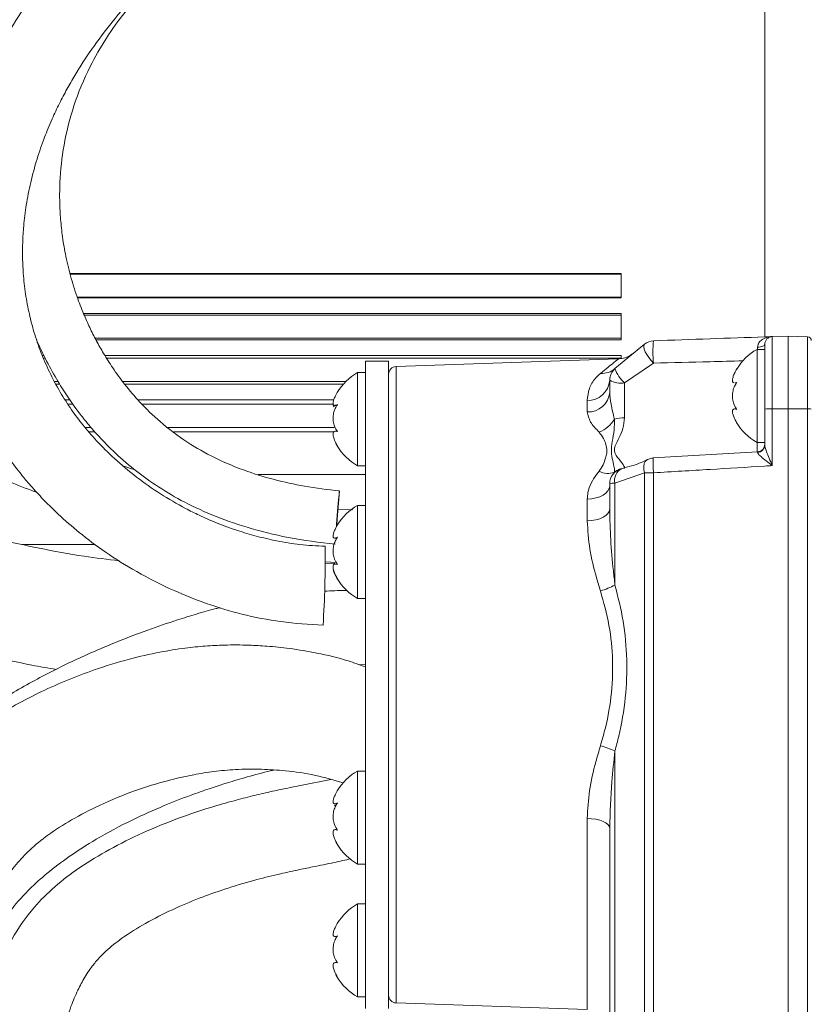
# Model space of a CAD drawing. Header units: millimetres. Extents: x 0 to 8410, y 0 to 5940.
# Tile 284 of 319: x 7193 to 7295, y 2619 to 2746. Entities that reach past the tile are written whole.
import ezdxf

# ---------------------------------------------------------------- set-up
doc = ezdxf.new("R2010")
doc.units = ezdxf.units.MM
doc.header["$LTSCALE"] = 10

msp = doc.modelspace()

# ---------------------------------------------------------------- linework, layer by layer
at = {"color": 7, "linetype": 'Continuous', "lineweight": 0}
for p, q in [((7288.81726, 2705.338362), (7288.81726, 2772.374752)), ((7199.225123, 2713.51752), (7270.317259, 2713.51752)), ((7270.317259, 2710.35597), (7270.317259, 2713.51752)), ((7200.198199, 2710.35597), (7270.317259, 2710.35597)), ((7200.964893, 2708.355966), (7270.317259, 2708.355966)), ((7270.317259, 2704.951081), (7270.317259, 2708.355966)), ((7202.57094, 2704.951081), (7270.317259, 2704.951081)), ((7269.499782, 2701.243046), (7273.29849, 2704.406592)), ((7288.81726, 2703.381333), (7288.81726, 2704.372677)), ((7289.782363, 2705.372068), (7291.817258, 2705.443117)), ((7291.817258, 2696.065757), (7291.817258, 2705.443117)), ((7291.817258, 2705.443117), (7294.334713, 2705.3552)), ((7271.650317, 2703.072938), (7271.745916, 2703.151885)), ((7288.81726, 2703.724), (7287.817258, 2703.724)), ((7287.817258, 2703.724), (7287.817258, 2691.724006)), ((7288.81726, 2703.381333), (7288.81726, 2700.016025)), ((7195.653643, 2702.951077), (7195.877205, 2702.951077)), ((7203.711773, 2702.951077), (7270.317259, 2702.951077)), ((7240.317266, 2702.224764), (7237.31726, 2702.224764)), ((7237.31726, 2624.318186), (7237.31726, 2702.224764)), ((7240.317266, 2624.318186), (7240.317266, 2702.224764)), ((7269.905317, 2702.508006), (7241.282369, 2701.508466)), ((7270.317259, 2702.547881), (7270.317259, 2702.951077)), ((7237.31726, 2700.724754), (7236.317257, 2700.724754)), ((7236.317257, 2700.724754), (7236.317257, 2689.673397)), ((7268.817264, 2698.183271), (7268.817264, 2699.738297)), ((7285.224582, 2699.47401), (7284.938569, 2699.426148)), ((7284.938569, 2699.395183), (7285.168241, 2699.395183)), ((7288.81726, 2696.009728), (7288.81726, 2700.016025)), ((7197.427566, 2699.224267), (7197.901364, 2699.224267)), ((7206.277276, 2699.224267), (7234.4564, 2699.224267)), ((7198.601659, 2697.224263), (7199.195395, 2697.224263)), ((7207.98334, 2697.224263), (7233.252044, 2697.224263)), ((7233.385916, 2696.503166), (7233.648698, 2696.503166)), ((7285.181011, 2696.052852), (7284.931715, 2696.052852)), ((7288.81726, 2691.368821), (7288.81726, 2696.009728)), ((7291.817258, 2594.087008), (7291.817258, 2696.065757)), ((7201.674993, 2693.074766), (7202.439348, 2693.074766)), ((7212.620269, 2693.074766), (7233.265291, 2693.074766)), ((7233.694564, 2693.169835), (7233.478184, 2693.169835)), ((7287.817258, 2691.724006), (7288.81726, 2691.724006)), ((7287.877987, 2690.531048), (7274.422753, 2689.723525)), ((7288.81726, 2691.362265), (7288.81726, 2691.51226)), ((7236.317257, 2689.673397), (7236.317257, 2688.724759)), ((7236.317257, 2688.724759), (7237.31726, 2688.724759)), ((7268.817264, 2683.119241), (7268.817264, 2686.391089)), ((7235.661323, 2683.014992), (7233.793373, 2683.086518)), ((7237.31726, 2683.599773), (7236.317257, 2683.599773)), ((7236.317257, 2683.599773), (7236.317257, 2671.599749)), ((7233.385901, 2679.378155), (7233.648698, 2679.378155)), ((7193.028803, 2678.574774), (7202.479224, 2678.574774)), ((7233.376692, 2676.165614), (7232.125054, 2676.060888)), ((7232.129703, 2676.311884), (7233.585368, 2676.235917)), ((7233.694564, 2676.044825), (7233.478184, 2676.044825)), ((7236.317257, 2671.599749), (7237.31726, 2671.599749)), ((7236.421595, 2663.088355), (7237.31726, 2663.047406)), ((7237.31726, 2649.349752), (7236.317257, 2649.349752)), ((7236.317257, 2649.349752), (7236.317257, 2637.349758)), ((7233.385916, 2645.128164), (7233.648698, 2645.128164)), ((7233.694564, 2641.794834), (7233.478184, 2641.794834)), ((7268.817264, 2593.788448), (7268.817264, 2642.006132)), ((7236.317257, 2637.349758), (7237.31726, 2637.349758)), ((7237.31726, 2632.224772), (7236.317257, 2632.224772)), ((7236.317257, 2632.224772), (7236.317257, 2620.224747)), ((7233.385916, 2628.003153), (7233.648698, 2628.003153)), ((7233.694564, 2624.669823), (7233.478184, 2624.669823)), ((7237.31726, 2618.724767), (7237.31726, 2624.318186)), ((7240.317266, 2618.724767), (7240.317266, 2624.318186)), ((7236.317257, 2620.224747), (7237.31726, 2620.224747)), ((7241.282369, 2619.441065), (7265.921961, 2618.580613))]:
    msp.add_line(p, q, dxfattribs=at)
at = {"color": 8, "linetype": 'Continuous', "lineweight": 0}
for p, q in [((7199.245463, 2713.431034), (7270.317259, 2713.431034)), ((7200.165044, 2710.442457), (7270.317259, 2710.442457)), ((7201.054747, 2708.147827), (7270.317259, 2708.147827)), ((7202.466155, 2705.15922), (7270.317259, 2705.15922)), ((7289.782363, 2705.372068), (7289.782363, 2696.062032)), ((7294.334713, 2696.061167), (7294.334713, 2705.3552)), ((7287.883329, 2703.681323), (7287.886526, 2704.018268)), ((7195.813383, 2702.581945), (7196.055303, 2702.581945)), ((7203.946511, 2702.581945), (7270.317259, 2702.581945)), ((7274.470198, 2701.9496), (7270.747463, 2699.392113)), ((7241.282369, 2701.508466), (7241.282369, 2660.474751)), ((7197.230469, 2699.593368), (7197.68713, 2699.593368)), ((7206.008311, 2699.593368), (7234.805043, 2699.593368)), ((7270.747463, 2699.392113), (7270.747463, 2694.906476)), ((7265.921961, 2695.664886), (7265.921961, 2697.11605)), ((7198.974471, 2696.643803), (7199.606712, 2696.643803)), ((7208.528529, 2696.643803), (7233.172323, 2696.643803)), ((7289.782363, 2696.062032), (7291.817258, 2696.065757)), ((7289.782363, 2696.062032), (7289.782363, 2688.739363)), ((7291.817258, 2696.065757), (7294.334713, 2696.061167)), ((7294.334713, 2594.082418), (7294.334713, 2696.061167)), ((7201.174046, 2693.655226), (7201.946612, 2693.655226)), ((7211.84736, 2693.655226), (7233.302008, 2693.655226)), ((7287.852164, 2690.481964), (7287.852164, 2691.724006)), ((7287.886526, 2690.419021), (7287.879574, 2690.506521)), ((7223.476152, 2687.574747), (7237.31726, 2687.574747)), ((7273.29849, 2687.788043), (7269.499782, 2686.469856)), ((7273.29849, 2594.032768), (7273.29849, 2687.788043)), ((7274.470198, 2687.810573), (7274.470198, 2594.055328)), ((7269.499782, 2686.469856), (7269.499782, 2673.340175)), ((7265.921961, 2681.606922), (7265.921961, 2684.413019)), ((7241.282369, 2660.474751), (7241.282369, 2619.441065)), ((7269.499782, 2651.942703), (7269.499782, 2593.867216)), ((7265.921961, 2618.580613), (7265.921961, 2643.239591))]:
    msp.add_line(p, q, dxfattribs=at)
at = {"color": 8, "linetype": 'Continuous', "lineweight": 0, "flags": 128}
for points in [[(7274.470198, 2701.9496), (7274.156819, 2702.29328), (7273.865032, 2702.667716), (7273.611288, 2703.051749), (7273.409891, 2703.423801), (7273.272182, 2703.762832), (7273.205931, 2704.049799), (7273.214872, 2704.268488), (7273.29849, 2704.406592)], [(7287.886526, 2704.018268), (7288.071449, 2704.029086), (7288.247439, 2704.051975), (7288.408327, 2704.086128), (7288.54845, 2704.130325), (7288.662891, 2704.183045), (7288.747634, 2704.242441), (7288.799699, 2704.306397), (7288.81726, 2704.372677)], [(7273.684832, 2689.513925), (7273.611288, 2689.473155), (7273.409891, 2689.277324), (7273.272182, 2688.99295), (7273.205931, 2688.636038), (7273.214872, 2688.226703), (7273.29849, 2687.788043)], [(7268.817264, 2686.126176), (7268.762144, 2685.799095), (7268.598813, 2685.484025), (7268.333274, 2685.192558), (7267.975281, 2684.935394), (7267.537992, 2684.72198), (7267.037469, 2684.560183), (7266.492116, 2684.455905), (7265.921961, 2684.413019)], [(7268.817264, 2683.119241), (7268.762144, 2682.830486), (7268.598813, 2682.552371), (7268.333274, 2682.295057), (7267.975281, 2682.068053), (7267.537992, 2681.879643), (7267.037469, 2681.7368), (7266.492116, 2681.644771), (7265.921961, 2681.606922)], [(7268.817264, 2642.006132), (7268.762144, 2642.24163), (7268.598813, 2642.468485), (7268.333274, 2642.678324), (7267.975281, 2642.863485), (7267.537992, 2643.017116), (7267.037469, 2643.133614), (7266.492116, 2643.208686), (7265.921961, 2643.239591)]]:
    msp.add_lwpolyline(points, dxfattribs=at)
at = {"color": 7, "linetype": 'Continuous', "lineweight": 0, "flags": 128}
for points in [[(7233.735378, 2682.330254), (7233.819674, 2683.426264), (7233.890082, 2684.37064), (7233.938943, 2685.061041), (7233.960996, 2685.422632), (7233.953829, 2685.416284), (7233.91823, 2685.042653), (7233.858044, 2684.342209), (7233.779813, 2683.390889), (7233.691986, 2682.291779), (7233.604114, 2681.16397), (7233.579959, 2680.848751)], [(7233.624439, 2680.928561), (7233.646314, 2681.201402), (7233.735378, 2682.330254)]]:
    msp.add_lwpolyline(points, dxfattribs=at)
at = {"color": 7, "linetype": 'Continuous', "lineweight": 0}
for centre, radius, start, end in [((7274.539995, 2702.83857), 2, 92, 128.37099379), ((7289.817261, 2704.372673), 1, 92, 180), ((7294.317261, 2704.855518), 0.5, 0, 88), ((7291.216243, 2697.604621), 7, 119.04974724, 149.17324325), ((7239.716243, 2694.60537), 7, 119.04974724, 149.33627736), ((7241.317261, 2700.509071), 1, 92, 180), ((7270.817261, 2699.738297), 2, 131.20369917, 180), ((7239.716243, 2694.60537), 7, 149.33627736, 152.51125362), ((7291.216243, 2697.843399), 7, 210.39715205, 240.95025276), ((7239.716243, 2694.844148), 7, 207.43744335, 210.5143211), ((7239.716243, 2694.844148), 7, 210.5143211, 240.95025276), ((7287.817236, 2691.512301), 1.000023, 273.45119911, 359.99766937), ((7274.539995, 2687.705971), 2, 93.32400913, 115.31415344), ((7270.817261, 2686.3911), 2, 103.22412591, 180), ((7239.716243, 2677.48037), 7, 119.04974724, 149.33623771), ((7239.716243, 2677.48037), 7, 149.33623771, 152.51134612), ((7098.83773, 2676.726259), 133.293905, 356.30929597, 0.69478696), ((7239.716243, 2677.719148), 7, 207.43736953, 210.51437244), ((7239.716243, 2677.719148), 7, 210.51437244, 240.95025276), ((7239.716243, 2643.23037), 7, 119.04974724, 149.33623831), ((7239.716243, 2643.23037), 7, 149.33623831, 152.5112522), ((7239.716243, 2643.469148), 7, 207.43744447, 210.51437167), ((7239.716243, 2643.469148), 7, 210.51437167, 240.95025276), ((7239.716243, 2626.10537), 7, 119.04974724, 149.33627736), ((7239.716243, 2626.10537), 7, 149.33627736, 152.51125362), ((7239.716243, 2626.344148), 7, 207.43744335, 210.5143211), ((7239.716243, 2626.344148), 7, 210.5143211, 240.95025276), ((7241.317261, 2620.440448), 1, 180, 268)]:
    msp.add_arc(centre, radius, start, end, dxfattribs=at)
at = {"color": 8, "linetype": 'Continuous', "lineweight": 0}
for centre, radius, start, end in [((7288.591785, 2703.393477), 14.19521, 174.16201493, 185.83798507), ((7267.827692, 2703.186447), 2.563726, 265.53868278, 310.708484), ((7273.563522, 2702.636356), 4.295963, 198.92499294, 229.04145807), ((7266.00812, 2699.930439), 2.815707, 268.24650264, 356.08713376), ((7270.292185, 2702.407789), 3.049849, 241.07891435, 278.58515039), ((7266.056319, 2698.433927), 2.772299, 267.22208608, 354.81255591), ((7289.547126, 2691.472387), 4.595669, 87.0659424, 99.13819385), ((7294.45204, 2693.762279), 2.30188, 80.87068061, 92.92165493), ((7265.801439, 2696.977085), 4.265158, 293.00502711, 328.44140946), ((7270.730616, 2689.640754), 5.265749, 89.81668311, 104.23462869), ((7287.844526, 2691.391103), 0.972988, 272.47394474, 358.68781672), ((7288.962029, 2689.109823), 14.549955, 177.66506306, 185.12309527), ((7268.588065, 2690.063149), 2.333955, 241.32991338, 291.29807644), ((7270.810996, 2686.387373), 2.035884, 91.78830111, 132.49120183), ((7271.085821, 2686.869837), 1.635697, 115.97699774, 194.15420134), ((7274.471599, 2657.258958), 30.551615, 90.00262666, 92.20056145), ((7269.400947, 2684.329872), 2.142265, 87.3556929, 105.81076033), ((7265.314194, 2681.099258), 8.816037, 285.21755536, 298.34435756), ((7264.19391, 2640.242686), 12.846893, 65.60605934, 74.49455266)]:
    msp.add_arc(centre, radius, start, end, dxfattribs=at)
at = {"color": 7, "linetype": 'Continuous', "lineweight": 0}
for points, knots in [([(7280.29726, 2788.674715), (7278.184094, 2788.674941), (7274.263811, 2788.675358), (7268.84239, 2788.562626), (7264.363238, 2788.332893), (7260.701751, 2788.025375), (7256.569865, 2787.549658), (7251.632361, 2786.744808), (7245.529161, 2785.300094), (7239.320456, 2783.290517), (7233.112989, 2780.671282), (7227.18485, 2777.615213), (7220.950976, 2773.884269), (7214.572569, 2769.453368), (7208.130733, 2764.233636), (7202.643873, 2759.054758), (7198.141203, 2754.129717), (7194.696598, 2749.79208), (7191.908143, 2745.708821), (7189.93888, 2742.34143), (7188.50487, 2739.552313), (7187.413105, 2737.192922), (7186.371931, 2734.65005), (7185.389399, 2731.861642), (7184.530304, 2728.912666), (7183.874101, 2726.046644), (7183.438483, 2723.519211), (7183.171258, 2721.3947), (7182.995745, 2719.366408), (7182.894384, 2717.104809), (7182.912445, 2714.499819), (7183.095481, 2711.713695), (7183.45318, 2708.899863), (7184.05561, 2705.73675), (7184.997836, 2702.2361), (7186.392745, 2698.443108), (7188.0531, 2694.946577), (7189.76878, 2691.998344), (7191.094291, 2690.034791), (7192.068126, 2688.708292), (7192.880464, 2687.657179), (7194.041611, 2686.256262), (7195.65023, 2684.482066), (7197.779641, 2682.370771), (7200.489024, 2680.000858), (7203.828859, 2677.490981), (7207.87937, 2674.942374), (7212.265194, 2672.713288), (7216.831463, 2670.88647), (7221.436515, 2669.501689), (7226.495188, 2668.484892), (7230.035488, 2668.261104), (7231.855209, 2668.146077)], [0, 0, 0, 0, 0.0243904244, 0.0452483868, 0.062587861, 0.0762003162, 0.087772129, 0.1108413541, 0.1344738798, 0.1615726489, 0.18899283, 0.2168001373, 0.2445905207, 0.281758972, 0.3189785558, 0.3578393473, 0.3882390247, 0.4171263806, 0.4430352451, 0.4675097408, 0.481723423, 0.4963363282, 0.5123774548, 0.5299558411, 0.5490565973, 0.5679130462, 0.5837186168, 0.596440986, 0.6077920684, 0.6218803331, 0.6387177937, 0.6562849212, 0.6738264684, 0.6913047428, 0.7155665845, 0.7394951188, 0.7626462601, 0.7816432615, 0.7959311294, 0.8007959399, 0.8077039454, 0.8172773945, 0.8293899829, 0.8439004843, 0.8606351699, 0.8793814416, 0.8999833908, 0.9223531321, 0.9402593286, 0.9591220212, 0.978988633, 1, 1, 1, 1]), ([(7232.121672, 2678.342584), (7231.035222, 2678.394299), (7228.936081, 2678.494219), (7225.961435, 2678.989087), (7223.276787, 2679.609672), (7220.663612, 2680.390675), (7218.210658, 2681.294698), (7215.991964, 2682.270801), (7213.550527, 2683.492085), (7210.784057, 2685.110964), (7207.700915, 2687.281321), (7204.966869, 2689.576212), (7202.709734, 2691.823756), (7200.883491, 2693.945029), (7199.320253, 2696.037898), (7197.854528, 2698.329303), (7196.543109, 2700.798636), (7195.427191, 2703.385445), (7194.58042, 2705.87258), (7193.929677, 2708.371181), (7193.462197, 2710.889002), (7193.186042, 2713.408523), (7193.095209, 2715.628306), (7193.118813, 2717.649834), (7193.251677, 2719.816137), (7193.572321, 2722.407176), (7194.134482, 2725.284777), (7194.919907, 2728.18738), (7195.862937, 2730.921012), (7196.849744, 2733.312898), (7197.82661, 2735.38782), (7198.801107, 2737.250956), (7199.825644, 2739.037523), (7200.978578, 2740.884653), (7202.649354, 2743.339725), (7205.12491, 2746.571856), (7208.608729, 2750.52595), (7212.729046, 2754.600006), (7216.776616, 2758.119312), (7220.434383, 2760.996115), (7223.584567, 2763.287603), (7226.7443, 2765.412156), (7230.004601, 2767.431981), (7233.642009, 2769.485972), (7237.930775, 2771.635961), (7243.064848, 2773.787245), (7248.992552, 2775.690882), (7255.672011, 2777.162308), (7263.131903, 2778.091839), (7271.427559, 2778.474961), (7277.236532, 2778.474863), (7280.29726, 2778.474811)], [0, 0, 0, 0, 0.0138887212, 0.026834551, 0.0388388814, 0.0498714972, 0.0629960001, 0.0741948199, 0.083471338, 0.1017926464, 0.1212488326, 0.1417429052, 0.1608692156, 0.1776089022, 0.1933983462, 0.2117881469, 0.2330874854, 0.2539578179, 0.2752116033, 0.2938319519, 0.3149484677, 0.3369815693, 0.3555996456, 0.3691714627, 0.3863819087, 0.4079533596, 0.4312199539, 0.4552746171, 0.4774191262, 0.4960876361, 0.5115213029, 0.5257858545, 0.5393542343, 0.5529426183, 0.5684515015, 0.5954400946, 0.6267521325, 0.6600340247, 0.6919700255, 0.7124263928, 0.7321574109, 0.7511127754, 0.7692329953, 0.7883833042, 0.8112483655, 0.8368366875, 0.8644302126, 0.893954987, 0.9258263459, 0.9609181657, 1, 1, 1, 1]), ([(7233.961265, 2685.466412), (7232.45875, 2685.649799), (7229.61099, 2685.997377), (7225.661254, 2686.869071), (7221.72742, 2688.049386), (7217.92559, 2689.639792), (7214.100184, 2691.824069), (7210.904095, 2694.247663), (7208.287451, 2696.796233), (7206.30878, 2699.124827), (7204.776881, 2701.234646), (7203.577654, 2703.125341), (7202.600284, 2704.859002), (7201.741564, 2706.566662), (7200.904786, 2708.447905), (7200.054061, 2710.670307), (7199.252377, 2713.247464), (7198.623405, 2715.926385), (7198.21087, 2718.440133), (7197.97313, 2720.757769), (7197.873052, 2723.00493), (7197.918612, 2726.098317), (7198.357461, 2730.14778), (7199.606334, 2735.163034), (7201.502267, 2739.773234), (7203.792327, 2743.788198), (7206.191337, 2747.134847), (7208.77264, 2750.091291), (7211.201868, 2752.456216), (7213.37545, 2754.368026), (7215.550081, 2756.145073), (7218.252744, 2758.193058), (7221.716753, 2760.609253), (7225.830718, 2763.240722), (7230.210464, 2765.820386), (7234.411218, 2768.127928), (7238.147239, 2770.073853), (7241.404702, 2771.705586), (7244.411493, 2773.156047), (7247.670006, 2774.602467), (7250.034614, 2775.641532), (7251.482075, 2776.12499), (7251.535515, 2776.142839)], [0, 0, 0, 0, 0.0254105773, 0.0481613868, 0.068660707, 0.0963054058, 0.1212554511, 0.1511475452, 0.1769644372, 0.1996262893, 0.2201699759, 0.2379791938, 0.2538617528, 0.2698108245, 0.2863773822, 0.306875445, 0.3320407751, 0.3580436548, 0.3809984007, 0.4014675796, 0.4221028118, 0.4431088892, 0.4870946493, 0.5340941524, 0.581656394, 0.6165067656, 0.6491529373, 0.679339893, 0.7052322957, 0.7225702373, 0.7402643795, 0.7628926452, 0.7904923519, 0.8229602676, 0.8565937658, 0.8864642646, 0.9124389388, 0.9345501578, 0.953420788, 0.9731927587, 0.999010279, 1, 1, 1, 1]), ([(7077.990676, 2744.162205), (7077.995254, 2744.158813), (7078.010333, 2744.147637), (7078.25511, 2744.10066), (7078.880922, 2743.92322), (7079.884944, 2743.563696), (7081.363885, 2742.945147), (7083.427021, 2741.988328), (7086.066108, 2740.68197), (7089.055838, 2739.148803), (7092.097945, 2737.556577), (7094.981633, 2736.02686), (7097.78381, 2734.52465), (7100.766743, 2732.911374), (7104.298426, 2730.986063), (7108.556113, 2728.651368), (7113.264603, 2726.062892), (7118.082069, 2723.421288), (7122.515636, 2720.998522), (7126.380586, 2718.890043), (7129.356657, 2717.266926), (7131.511493, 2716.093908), (7133.243758, 2715.152485), (7135.228251, 2714.076356), (7140.098457, 2711.444882), (7147.034862, 2707.74448), (7155.450215, 2703.395392), (7163.105446, 2699.572408), (7171.049228, 2695.723878), (7179.290601, 2691.858956), (7187.149909, 2688.410269), (7192.243337, 2686.273834), (7194.73521, 2685.359557), (7194.954242, 2685.279194)], [0, 0, 0, 0, 0.0105319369, 0.0346951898, 0.0606647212, 0.0887553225, 0.1189604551, 0.1515850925, 0.1866264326, 0.2198007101, 0.2497463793, 0.27602558, 0.2982816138, 0.3219667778, 0.3500654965, 0.3830398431, 0.4213167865, 0.4574669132, 0.491132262, 0.5196425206, 0.5425093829, 0.5562959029, 0.5666847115, 0.5802902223, 0.5995649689, 0.67256945, 0.7298003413, 0.7788219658, 0.8341224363, 0.8962430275, 0.9501028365, 0.9956141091, 1, 1, 1, 1]), ([(7205.594401, 2676.462028), (7204.076848, 2676.644406), (7200.606366, 2677.061485), (7195.398975, 2678.023235), (7189.932994, 2679.22369), (7184.435293, 2680.642037), (7178.548863, 2682.36849), (7172.467148, 2684.36199), (7166.523432, 2686.464405), (7160.903027, 2688.531543), (7155.457026, 2690.563163), (7149.988228, 2692.665867), (7144.583139, 2694.825008), (7139.49581, 2696.941218), (7134.81008, 2698.952933), (7129.978063, 2701.074532), (7124.68481, 2703.427054), (7118.915022, 2706.012105), (7113.19406, 2708.643158), (7107.702728, 2711.220654), (7102.404299, 2713.738351), (7097.265003, 2716.202159), (7092.872257, 2718.326572), (7089.249982, 2720.081673), (7086.531272, 2721.398417), (7084.317319, 2722.467389), (7082.572987, 2723.306484), (7081.295267, 2723.923762), (7080.422877, 2724.368427), (7080.360326, 2724.395158), (7080.334867, 2724.406037)], [0, 0, 0, 0, 0.0294120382, 0.0672621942, 0.101846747, 0.1370898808, 0.1765967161, 0.2200142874, 0.2604933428, 0.2980893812, 0.3355904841, 0.3728474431, 0.4115972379, 0.4483283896, 0.4801264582, 0.5112527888, 0.5515920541, 0.594278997, 0.6363902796, 0.6777711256, 0.7180779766, 0.7592403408, 0.8031058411, 0.8335118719, 0.8644778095, 0.8944191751, 0.9235780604, 0.9521824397, 0.9805384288, 1, 1, 1, 1]), ([(7073.158438, 2711.265031), (7073.140871, 2711.267914), (7073.005338, 2711.290162), (7073.697416, 2710.992058), (7074.604024, 2710.527459), (7076.072931, 2709.802628), (7078.00268, 2708.858221), (7080.445079, 2707.680303), (7083.27573, 2706.312704), (7086.4116, 2704.795242), (7089.823625, 2703.145875), (7094.450304, 2700.917209), (7100.241856, 2698.148086), (7107.180933, 2694.902458), (7114.179992, 2691.682735), (7121.553735, 2688.369626), (7129.248264, 2685.08694), (7136.140661, 2682.228553), (7141.775722, 2679.931051), (7146.500717, 2678.035305), (7151.459691, 2676.089902), (7157.122235, 2673.95072), (7162.288849, 2672.127796), (7166.455337, 2670.72941), (7169.192788, 2669.83724), (7171.679463, 2669.046096), (7174.274213, 2668.240605), (7177.198712, 2667.360243), (7180.354774, 2666.446486), (7184.279172, 2665.361078), (7188.922092, 2664.180894), (7193.535407, 2663.120276), (7196.403976, 2662.627308), (7197.465102, 2662.444952)], [0, 0, 0, 0, 0.0054322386, 0.0419103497, 0.0767735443, 0.1099030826, 0.1417193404, 0.1727477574, 0.2031540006, 0.2327030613, 0.2616214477, 0.2898292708, 0.3432719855, 0.3933484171, 0.441603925, 0.4933057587, 0.5492691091, 0.6010829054, 0.6348584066, 0.6644695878, 0.6973183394, 0.7352654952, 0.7784540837, 0.8004672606, 0.8179690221, 0.8326065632, 0.8494961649, 0.8689541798, 0.8898954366, 0.9111183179, 0.9453203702, 0.9797732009, 1, 1, 1, 1]), ([(7194.928627, 2704.951081), (7194.956499, 2704.881662), (7195.374738, 2703.839985), (7196.333792, 2701.946144), (7197.733754, 2699.440135), (7198.968793, 2697.532889), (7200.068267, 2695.980171), (7201.201454, 2694.498506), (7202.757227, 2692.661229), (7204.825029, 2690.521287), (7207.339711, 2688.311536), (7210.283166, 2686.153322), (7213.617332, 2684.153412), (7217.566384, 2682.287533), (7222.189713, 2680.657207), (7227.540239, 2679.330718), (7231.390962, 2678.844163), (7233.42156, 2678.587589)], [0, 0, 0, 0, 0.005623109, 0.0843782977, 0.1553578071, 0.2131769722, 0.2447947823, 0.2879650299, 0.3432813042, 0.4091918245, 0.4842800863, 0.5532612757, 0.6278666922, 0.7085019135, 0.7962499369, 0.8925566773, 1, 1, 1, 1]), ([(7274.470198, 2704.837355), (7276.899366, 2704.922188), (7281.682208, 2705.089217), (7286.785933, 2705.267416), (7289.460663, 2705.360833), (7289.782363, 2705.372068)], [0, 0, 0, 0, 0.4758754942, 0.9369615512, 1, 1, 1, 1]), ([(7271.745655, 2703.152213), (7271.754134, 2703.159112), (7271.770409, 2703.172355), (7271.769245, 2703.171443), (7271.768877, 2703.171092), (7271.76739, 2703.169918), (7271.763504, 2703.166808), (7271.758144, 2703.162536), (7271.749884, 2703.15594), (7271.723941, 2703.135578), (7271.625259, 2703.060146), (7271.423396, 2702.923998), (7271.007617, 2702.70747), (7270.484372, 2702.53483), (7270.06882, 2702.526141), (7269.902769, 2702.522668)], [0, 0, 0, 0, 0.1283570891, 0.2463833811, 0.2973972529, 0.3291350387, 0.3403459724, 0.3460423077, 0.3496820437, 0.3553400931, 0.3797364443, 0.4700749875, 0.5943603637, 0.837909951, 1, 1, 1, 1]), ([(7284.826602, 2699.407432), (7284.7659, 2699.44747), (7284.644348, 2699.527642), (7284.646649, 2699.886626), (7284.787516, 2700.374487), (7285.001606, 2700.841963), (7285.169909, 2701.130328), (7285.224582, 2701.224002)], [0, 0, 0, 0, 0.2257629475, 0.4520717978, 0.6665186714, 0.8916688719, 1, 1, 1, 1]), ([(7285.224582, 2695.973996), (7285.076697, 2696.197745), (7284.820463, 2696.585425), (7284.650958, 2697.346314), (7284.644976, 2698.051119), (7284.787959, 2698.713705), (7285.001555, 2699.178137), (7285.16989, 2699.401453), (7285.224582, 2699.47401)], [0, 0, 0, 0, 0.2355548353, 0.4081353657, 0.5811323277, 0.7450668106, 0.9171710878, 1, 1, 1, 1]), ([(7233.724575, 2696.613524), (7233.576758, 2696.554667), (7233.320647, 2696.45269), (7233.150402, 2696.605283), (7233.147017, 2696.923546), (7233.271652, 2697.356933), (7233.436909, 2697.685302), (7233.512323, 2697.835151)], [0, 0, 0, 0, 0.2668791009, 0.462402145, 0.6583920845, 0.8441106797, 1, 1, 1, 1]), ([(7233.173589, 2696.755234), (7233.166433, 2696.667274), (7233.149116, 2696.454441), (7233.241538, 2696.375836), (7233.295764, 2696.329716)], [0, 0, 0, 0, 0.4132774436, 1, 1, 1, 1]), ([(7233.724575, 2693.117294), (7233.576687, 2693.332368), (7233.320453, 2693.70501), (7233.150945, 2694.454828), (7233.144992, 2695.158534), (7233.287989, 2695.828954), (7233.501579, 2696.305434), (7233.669895, 2696.537979), (7233.724575, 2696.613524)], [0, 0, 0, 0, 0.235565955, 0.4081467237, 0.5811459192, 0.7450728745, 0.917184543, 1, 1, 1, 1]), ([(7285.224582, 2694.224003), (7285.076686, 2694.493479), (7284.820442, 2694.960375), (7284.65095, 2695.532514), (7284.644982, 2695.891154), (7284.787984, 2696.062538), (7285.001562, 2696.060331), (7285.169897, 2695.995165), (7285.224582, 2695.973996)], [0, 0, 0, 0, 0.2355691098, 0.4081478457, 0.5811461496, 0.7450749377, 0.9171852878, 1, 1, 1, 1]), ([(7233.724575, 2691.228542), (7233.576694, 2691.502474), (7233.320464, 2691.977109), (7233.150947, 2692.574086), (7233.144972, 2692.960478), (7233.28798, 2693.16259), (7233.501548, 2693.185302), (7233.669884, 2693.133971), (7233.724575, 2693.117294)], [0, 0, 0, 0, 0.2355525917, 0.4081364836, 0.5811351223, 0.7450643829, 0.9171740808, 1, 1, 1, 1]), ([(7233.510058, 2691.619131), (7233.527472, 2691.581147), (7233.584941, 2691.455802), (7233.667225, 2691.321881), (7233.724575, 2691.228542)], [0, 0, 0, 0, 0.3030329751, 1, 1, 1, 1]), ([(7273.68402, 2689.516637), (7273.653193, 2689.501078), (7272.971744, 2689.157152), (7271.8492, 2688.719982), (7270.78618, 2688.469552), (7270.364459, 2688.370201)], [0, 0, 0, 0, 0.0277899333, 0.6143043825, 1, 1, 1, 1]), ([(7207.536708, 2688.224825), (7207.296141, 2688.293868), (7206.816013, 2688.431665), (7206.346179, 2688.600794), (7206.111754, 2688.685182)], [0, 0, 0, 0, 0.50104639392, 1, 1, 1, 1]), ([(7233.724575, 2679.488513), (7233.576765, 2679.429663), (7233.320659, 2679.327695), (7233.150402, 2679.480234), (7233.146998, 2679.798509), (7233.271641, 2680.2319), (7233.436904, 2680.560281), (7233.512323, 2680.71014)], [0, 0, 0, 0, 0.26686237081, 0.46238615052, 0.65837806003, 0.84409892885, 1, 1, 1, 1]), ([(7233.724575, 2675.992283), (7233.576687, 2676.207357), (7233.320453, 2676.579998), (7233.150944, 2677.329819), (7233.144996, 2678.033531), (7233.287979, 2678.703962), (7233.501584, 2679.180429), (7233.669896, 2679.412968), (7233.724575, 2679.488513)], [0, 0, 0, 0, 0.2355659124, 0.4081462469, 0.5811452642, 0.7450789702, 0.9171843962, 1, 1, 1, 1]), ([(7233.724575, 2674.103531), (7233.576687, 2674.377487), (7233.320456, 2674.852145), (7233.150944, 2675.449104), (7233.144993, 2675.835496), (7233.287988, 2676.037619), (7233.501574, 2676.060292), (7233.669895, 2676.008959), (7233.724575, 2675.992283)], [0, 0, 0, 0, 0.23556893, 0.4081483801, 0.5811474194, 0.7450771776, 0.9171877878, 1, 1, 1, 1]), ([(7233.173589, 2675.56912), (7233.167308, 2675.508389), (7233.151523, 2675.355764), (7233.291893, 2674.928924), (7233.501115, 2674.48015), (7233.66978, 2674.195883), (7233.724575, 2674.103531)], [0, 0, 0, 0, 0.2054970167, 0.5164323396, 0.8429005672, 1, 1, 1, 1]), ([(7234.929781, 2672.612611), (7234.854953, 2672.61549), (7233.898648, 2672.652285), (7232.934439, 2672.587737), (7232.045676, 2672.52824)], [0, 0, 0, 0, 0.0782464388, 1, 1, 1, 1]), ([(7218.585069, 2670.434687), (7218.397578, 2670.389016), (7217.382799, 2670.141828), (7215.54539, 2669.602167), (7212.622299, 2668.705856), (7208.93157, 2667.444366), (7204.247428, 2665.635863), (7199.020348, 2663.31443), (7193.581383, 2660.519106), (7188.516646, 2657.443948), (7183.879939, 2654.130617), (7179.727285, 2650.637343), (7176.023285, 2646.862332), (7172.986157, 2643.114568), (7170.695186, 2639.730551), (7169.137864, 2637.013285), (7168.085765, 2634.92989), (7167.249371, 2633.109647), (7166.386362, 2631.031071), (7165.417657, 2628.351742), (7164.419703, 2625.017003), (7163.518076, 2621.108711), (7162.731751, 2616.246506), (7162.242096, 2610.734297), (7162.130471, 2604.82825), (7162.385652, 2599.293317), (7162.924011, 2594.210852), (7163.613234, 2589.710361), (7164.266447, 2586.077532), (7164.794963, 2583.329056), (7165.201643, 2581.273119), (7165.609727, 2579.237092), (7166.098158, 2576.822486), (7166.73454, 2573.707464), (7167.640833, 2569.299315), (7168.774268, 2563.780727), (7170.03141, 2557.505361), (7171.195734, 2551.479932), (7172.254827, 2545.927171), (7173.224052, 2540.843443), (7174.13733, 2536.087948), (7175.034733, 2531.502399), (7175.887515, 2527.336712), (7176.731411, 2523.4577), (7177.607807, 2519.706672), (7178.65133, 2515.663679), (7179.88673, 2511.400049), (7181.254211, 2507.241458), (7182.586692, 2503.683482), (7183.747469, 2500.912493), (7184.70336, 2498.826209), (7185.657446, 2496.901857), (7186.772407, 2494.82949), (7188.209488, 2492.419654), (7189.902783, 2489.914296), (7192.12068, 2487.048923), (7194.735682, 2484.294655), (7197.372657, 2482.274859), (7199.589941, 2481.025165), (7201.552658, 2480.172892), (7203.901944, 2479.471969), (7206.312183, 2479.057177), (7208.434866, 2478.882502), (7210.183826, 2478.836216), (7211.776222, 2478.855636), (7213.511454, 2478.9297), (7215.550511, 2479.069924), (7218.006685, 2479.288189), (7220.611677, 2479.531192), (7223.558149, 2479.789287), (7226.856206, 2480.067023), (7230.845604, 2480.390643), (7235.202434, 2480.734663), (7239.809494, 2481.092523), (7244.189952, 2481.430577), (7248.4049, 2481.757745), (7252.508874, 2482.080258), (7256.727244, 2482.417078), (7260.742085, 2482.743204), (7264.539788, 2483.055039), (7268.30936, 2483.363066), (7272.640834, 2483.710849), (7277.806106, 2484.111514), (7283.765347, 2484.545591), (7290.199214, 2484.976817), (7296.782022, 2485.388182), (7303.436879, 2485.776147), (7310.781817, 2486.182224), (7318.679571, 2486.566769), (7326.852521, 2486.803385), (7334.395535, 2486.857064), (7341.20587, 2486.834416), (7347.299857, 2486.793169), (7352.988826, 2486.751046), (7359.437788, 2486.700436), (7367.11404, 2486.641366), (7376.196498, 2486.579148), (7386.055647, 2486.516829), (7396.332772, 2486.452901), (7406.863544, 2486.386767), (7417.472257, 2486.322098), (7428.355354, 2486.257835), (7439.498015, 2486.20537), (7450.871119, 2486.177799), (7462.37665, 2486.185621), (7473.808263, 2486.211486), (7484.899791, 2486.239769), (7495.398327, 2486.256223), (7504.555124, 2486.266811), (7512.525606, 2486.277402), (7519.572796, 2486.293552), (7526.169855, 2486.313591), (7532.221922, 2486.330691), (7537.626762, 2486.336224), (7542.317317, 2486.322503), (7546.231189, 2486.291562), (7549.365963, 2486.248533), (7551.775631, 2486.20207), (7553.546983, 2486.171372), (7554.729095, 2486.170653), (7555.631313, 2486.248884), (7556.426003, 2486.433845), (7557.207944, 2486.730027), (7557.910049, 2487.119573), (7558.523146, 2487.5735), (7559.08298, 2488.091765), (7559.751717, 2488.93489), (7560.356805, 2490.147524), (7560.6977, 2491.608421), (7560.697091, 2493.145552), (7560.331898, 2494.691215), (7559.627693, 2496.102389), (7558.664085, 2497.256322), (7557.461039, 2498.13216), (7556.387881, 2498.572203), (7555.545455, 2498.750398), (7554.842057, 2498.814652), (7554.011809, 2498.773067), (7552.956933, 2498.51892), (7551.831985, 2497.928073), (7550.759074, 2497.004618), (7550.342746, 2496.109375), (7550.133328, 2495.659056)], [0, 0, 0, 0, 0.0007560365, 0.0040919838, 0.0074441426, 0.0126392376, 0.0191701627, 0.0267681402, 0.0345869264, 0.0426268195, 0.0495225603, 0.0565422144, 0.0636499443, 0.0702838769, 0.0757810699, 0.0801426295, 0.0830127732, 0.0853144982, 0.0883292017, 0.0922582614, 0.0970917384, 0.1028323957, 0.1091051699, 0.1179314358, 0.1263267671, 0.134314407, 0.1419159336, 0.1490068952, 0.1549527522, 0.1587342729, 0.16171482, 0.164408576, 0.1680813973, 0.1728006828, 0.1785836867, 0.1879120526, 0.1972080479, 0.2058093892, 0.2136657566, 0.2207372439, 0.2272595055, 0.2336893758, 0.2400149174, 0.2448596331, 0.2502322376, 0.2561511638, 0.262583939, 0.2694271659, 0.2755372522, 0.2798884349, 0.2834543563, 0.2864594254, 0.2902157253, 0.2949312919, 0.3004682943, 0.3057939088, 0.3139891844, 0.3209335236, 0.3240806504, 0.3279558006, 0.3328335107, 0.3380243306, 0.3421390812, 0.3453786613, 0.3484048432, 0.3514935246, 0.3555223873, 0.360549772, 0.3659240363, 0.3704256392, 0.3767234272, 0.3835147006, 0.3910409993, 0.398495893, 0.4058930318, 0.4118923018, 0.4181356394, 0.4246425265, 0.4307883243, 0.4357871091, 0.4410898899, 0.4469402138, 0.4541563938, 0.4627265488, 0.4715829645, 0.480444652, 0.4893108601, 0.4981791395, 0.5095162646, 0.5203480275, 0.530317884, 0.539310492, 0.5472020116, 0.5541986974, 0.5614743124, 0.5721707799, 0.5837493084, 0.5963236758, 0.6100378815, 0.6234666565, 0.6374932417, 0.6521624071, 0.6675399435, 0.6836923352, 0.7006025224, 0.7180114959, 0.735654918, 0.7533079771, 0.7707540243, 0.7853226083, 0.8003052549, 0.8154783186, 0.8305489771, 0.8451375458, 0.8587713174, 0.8711998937, 0.8824612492, 0.8926407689, 0.9018606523, 0.9101807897, 0.9170784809, 0.9227584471, 0.9274852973, 0.9313867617, 0.9334196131, 0.9366944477, 0.9410847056, 0.9462120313, 0.951824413, 0.9576494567, 0.9627848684, 0.9672293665, 0.972185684, 0.976401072, 0.9800239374, 0.9816211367, 0.9831677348, 0.9853725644, 0.9883675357, 0.9920991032, 0.9960257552, 1, 1, 1, 1]), ([(7237.31726, 2662.774089), (7236.579577, 2663.045546), (7234.541262, 2663.795618), (7231.247117, 2664.556676), (7227.74452, 2665.158709), (7224.827877, 2665.458632), (7222.029548, 2665.612319), (7219.374805, 2665.620291), (7216.624099, 2665.479794), (7213.855173, 2665.198724), (7210.58069, 2664.6718), (7206.647662, 2663.766734), (7201.498089, 2662.180736), (7195.447673, 2659.692023), (7189.996867, 2656.698301), (7185.879469, 2653.865105), (7182.985661, 2651.480036), (7180.429073, 2648.865706), (7178.11172, 2645.97696), (7176.192517, 2643.08276), (7174.711832, 2640.426168), (7173.660705, 2638.244743), (7172.721392, 2636.028873), (7171.718698, 2633.234245), (7170.794876, 2629.872886), (7170.061114, 2626.137036), (7169.581177, 2622.420781), (7169.312746, 2618.708464), (7169.204903, 2614.766318), (7169.327688, 2610.716171), (7169.730293, 2606.688743), (7170.303347, 2603.239464), (7170.942865, 2600.406785), (7171.562247, 2598.043605), (7172.220162, 2595.731094), (7173.063668, 2592.937899), (7174.212668, 2589.273348), (7175.629296, 2584.617839), (7177.102904, 2579.234295), (7178.484218, 2573.598232), (7179.732993, 2567.86469), (7180.772353, 2562.406443), (7181.61191, 2557.363153), (7182.279125, 2552.924851), (7182.882197, 2548.524701), (7183.480135, 2543.716545), (7184.08615, 2538.35029), (7184.785469, 2532.505659), (7185.743395, 2526.288505), (7187.176942, 2520.081548), (7189.022857, 2514.336579), (7190.948754, 2509.843623), (7192.725144, 2506.549477), (7194.259231, 2504.120547), (7195.85503, 2501.925423), (7197.533408, 2499.890122), (7199.452261, 2497.866991), (7201.886107, 2495.758665), (7204.856262, 2493.81207), (7208.024024, 2492.319228), (7211.03494, 2491.243245), (7213.580602, 2490.506417), (7215.650504, 2489.984133), (7217.393942, 2489.58236), (7219.000441, 2489.234823), (7220.061749, 2489.0229), (7220.550026, 2488.925401)], [0, 0, 0, 0, 0.008848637, 0.0244499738, 0.0379711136, 0.048892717, 0.0575042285, 0.0696019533, 0.0788417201, 0.0885676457, 0.1010184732, 0.1162553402, 0.134029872, 0.1616504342, 0.1897864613, 0.2039965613, 0.2182015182, 0.2324103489, 0.2459768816, 0.2612182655, 0.2731728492, 0.2819145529, 0.2898976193, 0.3016327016, 0.3173018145, 0.3317537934, 0.3477259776, 0.3629338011, 0.3772176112, 0.3959655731, 0.4125666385, 0.4269194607, 0.43889765, 0.4483951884, 0.4570533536, 0.468691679, 0.4852173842, 0.5057755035, 0.5304790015, 0.5557147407, 0.5786154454, 0.6037694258, 0.6248709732, 0.6421904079, 0.6600415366, 0.6804884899, 0.7027877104, 0.7276382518, 0.7538312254, 0.7816008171, 0.8087269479, 0.8323645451, 0.8464000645, 0.8593287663, 0.8715951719, 0.8837126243, 0.89590865, 0.910622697, 0.927187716, 0.9430302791, 0.9572429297, 0.9697284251, 0.9782161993, 0.9855306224, 0.9933430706, 1, 1, 1, 1]), ([(7240.798141, 2501.856449), (7240.231438, 2501.977336), (7237.902461, 2502.474144), (7233.933255, 2503.232944), (7228.641057, 2504.038072), (7223.858513, 2504.742129), (7220.296129, 2505.458436), (7217.917894, 2506.076111), (7215.742601, 2506.77094), (7213.533281, 2507.757935), (7211.909602, 2508.870578), (7210.483155, 2510.159202), (7209.115407, 2511.677473), (7207.603949, 2513.696893), (7206.144053, 2516.29344), (7204.880643, 2519.184973), (7203.792001, 2522.217547), (7202.488293, 2526.678289), (7201.319498, 2532.364451), (7200.490838, 2538.919261), (7199.850283, 2545.032276), (7199.27483, 2550.25864), (7198.728603, 2554.664181), (7198.186452, 2558.643772), (7197.534127, 2562.944941), (7196.740005, 2567.533317), (7195.767132, 2572.389804), (7194.629176, 2577.385086), (7193.289324, 2582.579168), (7191.862577, 2587.53453), (7190.502249, 2591.817493), (7189.375975, 2595.267156), (7188.531582, 2597.942823), (7187.874572, 2600.159921), (7187.250942, 2602.457169), (7186.598419, 2605.314803), (7186.050667, 2608.829126), (7185.727616, 2612.887156), (7185.724899, 2617.341472), (7186.047835, 2621.715731), (7186.713384, 2625.604921), (7187.575025, 2628.689215), (7188.540612, 2631.143689), (7189.551618, 2633.196188), (7190.733579, 2635.225735), (7192.190783, 2637.266259), (7194.090894, 2639.306641), (7196.47838, 2641.241284), (7199.507219, 2643.15726), (7203.279936, 2645.108471), (7207.421346, 2646.814504), (7211.510315, 2648.08464), (7214.905175, 2648.855458), (7217.834924, 2649.318747), (7220.751295, 2649.584823), (7223.824451, 2649.622584), (7227.269768, 2649.387172), (7230.811887, 2648.905942), (7233.255371, 2648.176638), (7234.441082, 2647.822741)], [0, 0, 0, 0, 0.00839081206, 0.034483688, 0.05768709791, 0.08497527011, 0.10326772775, 0.11321811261, 0.12445503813, 0.14225862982, 0.16010029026, 0.17403839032, 0.18668568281, 0.20356196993, 0.22265707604, 0.23734906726, 0.25389759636, 0.27221865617, 0.30696090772, 0.33956697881, 0.36859505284, 0.39450210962, 0.41309385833, 0.43020195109, 0.44976591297, 0.4732170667, 0.49463723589, 0.51826048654, 0.54387988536, 0.56824259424, 0.58855435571, 0.6047429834, 0.61740299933, 0.62676609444, 0.63690226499, 0.65094678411, 0.66820685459, 0.68800675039, 0.70977974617, 0.73281086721, 0.75098053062, 0.7659048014, 0.77807909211, 0.78789758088, 0.79773593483, 0.80986686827, 0.8207308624, 0.83358414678, 0.84882033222, 0.86578982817, 0.886692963, 0.90459022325, 0.91903633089, 0.9299787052, 0.9414915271, 0.95554454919, 0.96830533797, 0.98462003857, 1, 1, 1, 1]), ([(7186.02104, 2620.305512), (7186.164422, 2620.833836), (7186.491746, 2622.039944), (7187.179275, 2623.821143), (7187.96178, 2625.605397), (7188.777018, 2627.19043), (7189.663097, 2628.707305), (7190.793936, 2630.409322), (7192.238005, 2632.257918), (7194.089624, 2634.246733), (7196.347518, 2636.283586), (7199.214141, 2638.453004), (7202.879109, 2640.781695), (7206.994407, 2642.964944), (7211.110705, 2644.810963), (7214.444418, 2646.11594), (7217.065429, 2647.042746), (7219.354678, 2647.792021), (7221.855945, 2648.535889), (7223.958042, 2649.113626), (7225.233555, 2649.408601), (7225.511189, 2649.472806)], [0, 0, 0, 0, 0.0346057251, 0.0790012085, 0.1192634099, 0.1557491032, 0.1887421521, 0.2267652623, 0.2785355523, 0.327140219, 0.3854043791, 0.4545059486, 0.5336561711, 0.6332779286, 0.7191811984, 0.7895311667, 0.8361379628, 0.8766362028, 0.9258838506, 0.9838675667, 1, 1, 1, 1]), ([(7232.843961, 2648.256275), (7232.271585, 2648.148411), (7230.550856, 2647.824138), (7227.92081, 2647.298149), (7225.125674, 2646.700196), (7222.7082, 2646.136918), (7220.172596, 2645.488671), (7216.983013, 2644.568074), (7213.031245, 2643.237826), (7208.634748, 2641.45043), (7204.365917, 2639.329741), (7200.550013, 2637.022671), (7197.282213, 2634.558346), (7194.223728, 2631.512772), (7191.623596, 2627.746053), (7189.548063, 2623.339351), (7188.107445, 2618.628174), (7187.192045, 2613.489473), (7186.774758, 2608.725768), (7186.802489, 2605.667544), (7186.813022, 2604.505989)], [0, 0, 0, 0, 0.0249382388, 0.074971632, 0.1124556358, 0.1445202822, 0.1783095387, 0.2207409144, 0.2810329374, 0.3492346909, 0.4150701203, 0.476356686, 0.5324973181, 0.5840257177, 0.65480271, 0.7228300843, 0.7909297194, 0.865852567, 0.9490489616, 1, 1, 1, 1]), ([(7233.724575, 2645.238522), (7233.576758, 2645.179665), (7233.320647, 2645.077689), (7233.150401, 2645.230282), (7233.147017, 2645.548543), (7233.271653, 2645.981932), (7233.436909, 2646.310301), (7233.512323, 2646.460149)], [0, 0, 0, 0, 0.2668795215, 0.4624022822, 0.6583926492, 0.8441108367, 1, 1, 1, 1]), ([(7233.724575, 2641.742292), (7233.576694, 2641.957348), (7233.320463, 2642.32997), (7233.150947, 2643.079764), (7233.144974, 2643.783481), (7233.287975, 2644.45391), (7233.501552, 2644.930422), (7233.669884, 2645.162969), (7233.724575, 2645.238522)], [0, 0, 0, 0, 0.2355498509, 0.4081321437, 0.5811310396, 0.7450638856, 0.9171725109, 1, 1, 1, 1]), ([(7233.295764, 2644.954744), (7233.298415, 2644.95055), (7233.331165, 2644.898731), (7233.407775, 2644.911644), (7233.478184, 2644.923511)], [0, 0, 0, 0, 0.0809459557, 1, 1, 1, 1]), ([(7233.724575, 2639.85354), (7233.576686, 2640.127481), (7233.320447, 2640.602124), (7233.150947, 2641.199121), (7233.144994, 2641.585459), (7233.287986, 2641.78764), (7233.501574, 2641.8103), (7233.669895, 2641.758968), (7233.724575, 2641.742292)], [0, 0, 0, 0, 0.2355634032, 0.4081487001, 0.581144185, 0.7450765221, 0.9171875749, 1, 1, 1, 1]), ([(7233.510058, 2640.244129), (7233.527472, 2640.206146), (7233.584941, 2640.080799), (7233.667225, 2639.946879), (7233.724575, 2639.85354)], [0, 0, 0, 0, 0.3030316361, 1, 1, 1, 1]), ([(7218.53679, 2505.930248), (7217.890099, 2507.259871), (7216.365045, 2510.395447), (7214.330946, 2516.01604), (7212.18122, 2522.693285), (7210.051826, 2530.009192), (7207.935614, 2537.929989), (7206.03393, 2545.963673), (7204.386842, 2553.590222), (7203.014655, 2560.284366), (7201.826642, 2566.268058), (7200.989039, 2570.733052), (7200.436863, 2573.850768), (7200.102203, 2575.813913), (7199.805389, 2577.62908), (7199.533462, 2579.36829), (7199.238946, 2581.349627), (7198.886648, 2583.907919), (7198.41914, 2587.732919), (7197.951538, 2592.468403), (7197.591093, 2597.588057), (7197.388916, 2602.117332), (7197.353158, 2606.037), (7197.484189, 2609.435843), (7197.824058, 2612.768092), (7198.398273, 2615.92128), (7199.235959, 2618.791456), (7200.149295, 2620.978844), (7200.966298, 2622.501085), (7201.734552, 2623.716587), (7202.60783, 2624.879511), (7204.000604, 2626.320187), (7206.130569, 2628.002325), (7209.01198, 2629.786103), (7212.369778, 2631.495481), (7215.784661, 2632.938879), (7219.298733, 2634.188404), (7222.693834, 2635.208586), (7225.847002, 2635.993931), (7228.373933, 2636.547836), (7230.795608, 2637.047267), (7233.118241, 2637.515915), (7234.735253, 2637.874354), (7235.458638, 2638.034705)], [0, 0, 0, 0, 0.0317739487, 0.0749307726, 0.1230331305, 0.1758374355, 0.2324449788, 0.2915933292, 0.3401696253, 0.3837952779, 0.4221497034, 0.4552750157, 0.4684903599, 0.4807054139, 0.4919414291, 0.5022204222, 0.5128712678, 0.5284463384, 0.5490311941, 0.5822701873, 0.6138059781, 0.6418216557, 0.6665371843, 0.6881487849, 0.7068871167, 0.7302138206, 0.748619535, 0.7630848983, 0.7745471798, 0.7806565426, 0.7889342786, 0.8000986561, 0.8157578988, 0.8367804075, 0.8592368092, 0.8809065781, 0.9007916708, 0.9237130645, 0.9424183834, 0.9575836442, 0.969343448, 0.9862855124, 1, 1, 1, 1]), ([(7233.724575, 2628.113511), (7233.576758, 2628.054673), (7233.320648, 2627.952727), (7233.150401, 2628.105262), (7233.147019, 2628.423534), (7233.271649, 2628.856949), (7233.436909, 2629.185321), (7233.512323, 2629.335168)], [0, 0, 0, 0, 0.2668773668, 0.4623982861, 0.6583876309, 0.8441111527, 1, 1, 1, 1]), ([(7233.724575, 2624.617282), (7233.576686, 2624.832355), (7233.320447, 2625.205002), (7233.150949, 2625.954829), (7233.144995, 2626.658541), (7233.287987, 2627.328961), (7233.50157, 2627.805456), (7233.669895, 2628.037978), (7233.724575, 2628.113511)], [0, 0, 0, 0, 0.2355656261, 0.4081529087, 0.5811445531, 0.7450782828, 0.9171897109, 1, 1, 1, 1]), ([(7233.724575, 2622.72853), (7233.576694, 2623.002461), (7233.320464, 2623.477096), (7233.150947, 2624.074076), (7233.144973, 2624.460458), (7233.287978, 2624.662613), (7233.50155, 2624.685336), (7233.669884, 2624.63397), (7233.724575, 2624.617282)], [0, 0, 0, 0, 0.2355518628, 0.4081352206, 0.581133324, 0.7450642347, 0.9171733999, 1, 1, 1, 1]), ([(7233.510058, 2623.119119), (7233.527472, 2623.081135), (7233.584941, 2622.95579), (7233.667225, 2622.821868), (7233.724575, 2622.72853)], [0, 0, 0, 0, 0.3030329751, 1, 1, 1, 1])]:
    msp.add_open_spline(points, degree=3, knots=knots, dxfattribs=at)
at = {"color": 8, "linetype": 'Continuous', "lineweight": 0}
for points, knots in [([(7287.886526, 2704.018268), (7287.899839, 2704.133543), (7287.917529, 2704.286718), (7288.0571, 2704.590617), (7288.378586, 2704.957322), (7289.005439, 2705.273492), (7289.516075, 2705.362139), (7289.779991, 2705.37198), (7289.782363, 2705.372068)], [0, 0, 0, 0, 0.12127935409, 0.16115278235, 0.37095461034, 0.67557967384, 0.99708447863, 1, 1, 1, 1]), ([(7267.62827, 2700.630489), (7267.969416, 2700.907592), (7268.655392, 2701.46479), (7269.496349, 2702.126534), (7270.018883, 2702.530463), (7269.931075, 2702.462552), (7269.907537, 2702.444348)], [0, 0, 0, 0, 0.2459845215, 0.4946251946, 0.8645273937, 1, 1, 1, 1]), ([(7285.987395, 2702.246908), (7284.577446, 2702.210945), (7280.738636, 2702.113031), (7276.899356, 2702.012933), (7274.470198, 2701.9496)], [0, 0, 0, 0, 0.3672880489, 1, 1, 1, 1]), ([(7265.921961, 2697.11605), (7265.984543, 2697.653011), (7266.111415, 2698.741592), (7266.800659, 2699.864784), (7267.405537, 2700.424417), (7267.62827, 2700.630489)], [0, 0, 0, 0, 0.380798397, 0.7719926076, 1, 1, 1, 1]), ([(7268.817264, 2698.183271), (7268.861621, 2697.675376), (7268.962055, 2696.525388), (7269.266062, 2695.382793), (7269.435803, 2694.744829)], [0, 0, 0, 0, 0.4416522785, 1, 1, 1, 1]), ([(7267.468314, 2693.051133), (7267.040294, 2693.482169), (7266.199405, 2694.328985), (7266.013324, 2695.224967), (7265.921961, 2695.664886)], [0, 0, 0, 0, 0.50900894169, 1, 1, 1, 1]), ([(7269.435803, 2694.744829), (7269.432842, 2694.263203), (7269.4264, 2693.215726), (7269.128258, 2691.840683), (7268.93261, 2690.150207), (7269.435684, 2688.707146), (7269.435777, 2688.073163), (7269.435803, 2687.888596)], [0, 0, 0, 0, 0.1584727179, 0.3446585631, 0.5302209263, 0.8632365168, 1, 1, 1, 1]), ([(7270.747463, 2694.906476), (7270.692399, 2694.432929), (7270.534318, 2693.07344), (7269.805164, 2691.969816), (7269.464021, 2691.092734), (7269.403716, 2690.847798), (7269.485466, 2690.213674), (7270.091799, 2689.459685), (7270.605136, 2688.826971), (7270.740983, 2688.518669), (7270.746135, 2688.44202), (7270.747463, 2688.422266)], [0, 0, 0, 0, 0.1484913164, 0.426298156, 0.4294660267, 0.5071899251, 0.5253836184, 0.7056830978, 0.9146462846, 0.9780017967, 1, 1, 1, 1]), ([(7267.468314, 2688.015345), (7267.649919, 2688.288714), (7268.015018, 2688.838294), (7268.253798, 2689.640293), (7268.432584, 2690.245332), (7268.495357, 2691.12173), (7268.163028, 2692.064949), (7267.656241, 2692.784359), (7267.468314, 2693.051133)], [0, 0, 0, 0, 0.1588374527, 0.3193265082, 0.4412544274, 0.5008213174, 0.8148932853, 1, 1, 1, 1]), ([(7289.782363, 2688.739363), (7289.779991, 2688.7412), (7289.516045, 2688.945726), (7289.005443, 2689.339929), (7288.378595, 2689.842575), (7288.057095, 2690.144286), (7287.917532, 2690.316982), (7287.89984, 2690.375205), (7287.886526, 2690.419021)], [0, 0, 0, 0, 0.0029151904, 0.3244194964, 0.6290484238, 0.8388477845, 0.8787226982, 1, 1, 1, 1]), ([(7288.81726, 2691.368821), (7288.830434, 2691.268194), (7288.862002, 2691.027072), (7289.071982, 2690.442428), (7289.383365, 2689.667629), (7289.645487, 2689.057963), (7289.780908, 2688.74275), (7289.782363, 2688.739363)], [0, 0, 0, 0, 0.1497812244, 0.3589012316, 0.66876874, 0.9964403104, 1, 1, 1, 1]), ([(7265.921961, 2684.413019), (7265.941157, 2684.704121), (7265.987955, 2685.413774), (7266.400191, 2686.494312), (7266.954994, 2687.38462), (7267.352572, 2687.87313), (7267.468314, 2688.015345)], [0, 0, 0, 0, 0.2202762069, 0.5369928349, 0.8652099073, 1, 1, 1, 1]), ([(7289.782363, 2688.739363), (7289.460663, 2688.718977), (7286.785936, 2688.549487), (7281.682206, 2688.234169), (7276.899366, 2687.95325), (7274.470198, 2687.810573)], [0, 0, 0, 0, 0.06303850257, 0.52412446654, 1, 1, 1, 1]), ([(7268.817264, 2683.119241), (7268.848622, 2681.806368), (7268.911485, 2679.174446), (7269.210192, 2675.90513), (7269.430237, 2673.956147), (7269.499782, 2673.340175)], [0, 0, 0, 0, 0.40502699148, 0.81195983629, 1, 1, 1, 1]), ([(7267.62827, 2672.592345), (7267.454333, 2673.162163), (7266.905016, 2674.961723), (7266.154497, 2678.006031), (7266.000042, 2680.397813), (7265.921961, 2681.606922)], [0, 0, 0, 0, 0.1864105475, 0.5887094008, 1, 1, 1, 1]), ([(7269.499782, 2673.340175), (7269.888293, 2671.803571), (7270.675514, 2668.690033), (7271.12005, 2663.760221), (7270.925109, 2658.742314), (7270.26157, 2654.804268), (7269.666836, 2652.570221), (7269.499782, 2651.942703)], [0, 0, 0, 0, 0.2240949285, 0.4540717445, 0.6785676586, 0.9097133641, 1, 1, 1, 1]), ([(7267.62827, 2652.622017), (7267.800276, 2653.20752), (7268.396856, 2655.238267), (7269.089326, 2658.910639), (7269.300782, 2663.564984), (7268.844117, 2668.226181), (7268.037785, 2671.121757), (7267.62827, 2672.592345)], [0, 0, 0, 0, 0.0907084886, 0.3146117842, 0.5457776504, 0.7693122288, 1, 1, 1, 1]), ([(7265.921961, 2643.239591), (7265.991107, 2644.43064), (7266.131166, 2646.843194), (7266.855089, 2649.999242), (7267.424954, 2651.932329), (7267.62827, 2652.622017)], [0, 0, 0, 0, 0.38544046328, 0.78073712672, 1, 1, 1, 1]), ([(7269.499782, 2651.942703), (7269.352181, 2650.618571), (7268.982733, 2647.304234), (7268.879346, 2643.99392), (7268.817264, 2642.006132)], [0, 0, 0, 0, 0.39951657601, 1, 1, 1, 1])]:
    msp.add_open_spline(points, degree=3, knots=knots, dxfattribs=at)

doc.saveas('drawing.dxf')
